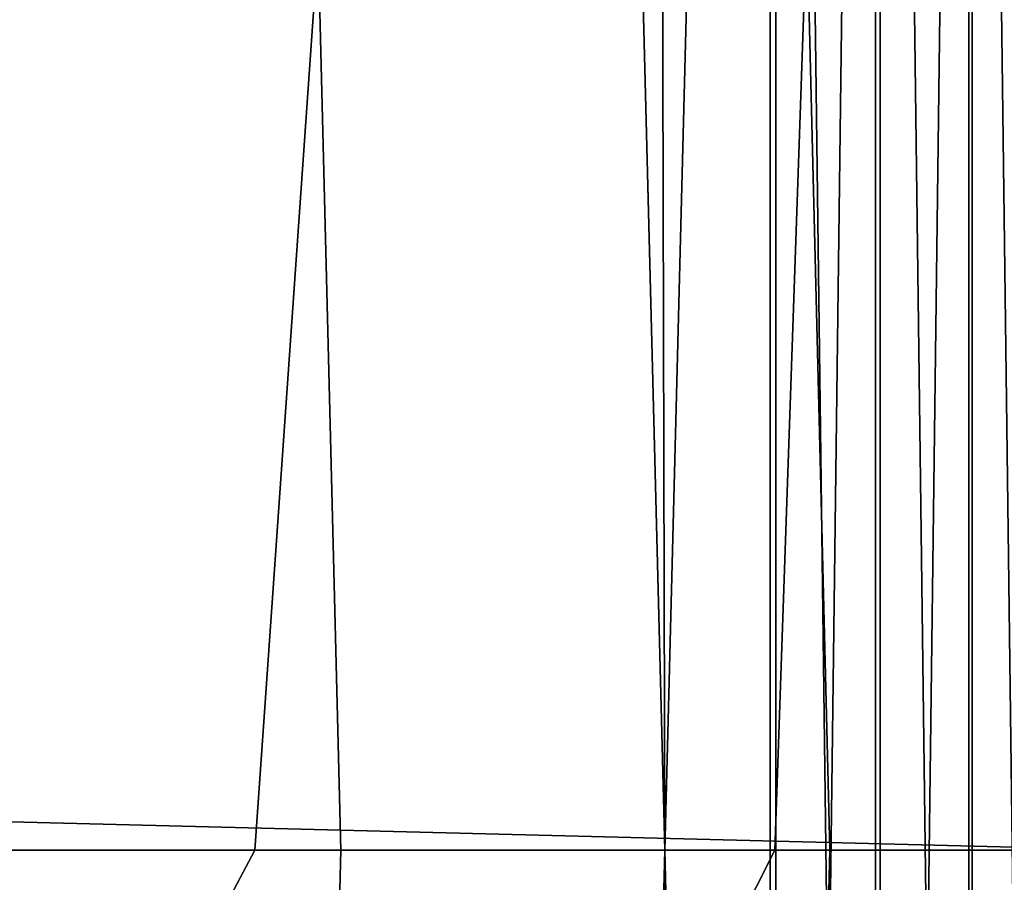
# Model space of a CAD drawing. Header units: metres. Extents: x -248 to 28, y -28 to 28.
# Tile 460 of 507: x 24.95 to 26.32, y -0.05 to 1.16. Entities that reach past the tile are written whole.
import ezdxf

# ---------------------------------------------------------------- set-up
doc = ezdxf.new("R2010")
doc.units = ezdxf.units.M
doc.layers.add('solid_10_061_053_XXX', color=7, linetype='CONTINUOUS')

msp = doc.modelspace()

# ---------------------------------------------------------------- linework, layer by layer
at = {"layer": 'solid_10_061_053_XXX'}
for points in [[(25.813505, 1.33007, 118), (25.847754, 0, 118), (25.830399, 6.75873, 118)], [(25.847754, 0, 118), (25.994907, -6.095469, 118), (25.994907, 6.095469, 118), (25.830399, 6.75873, 118)], [(25.813505, 1.33007, 25), (25.840338, 6.72063, 25), (26.002975, 6.060962, 25), (25.847754, 0, 25)], [(26.142359, -5.428349, 118), (26.142359, 5.428349, 118), (25.994907, 6.095469, 118)], [(25.994907, -6.095469, 118), (26.142359, -5.428349, 118), (25.994907, 6.095469, 118)], [(25.847754, 0, 25), (26.002975, 6.060962, 25), (26.002975, -6.060962, 25), (25.840338, -6.72063, 25)], [(26.002975, 6.060962, 25), (26.148746, 5.397497, 25), (26.002975, -6.060962, 25)], [(26.272715, -4.757564, 118), (26.272715, 4.757564, 118), (26.142359, 5.428349, 118)], [(26.142359, -5.428349, 118), (26.272715, -4.757564, 118), (26.142359, 5.428349, 118)], [(26.148746, 5.397497, 25), (26.148746, -5.397497, 25), (26.002975, -6.060962, 25)], [(26.148746, 5.397497, 25), (26.277611, 4.730447, 25), (26.148746, -5.397497, 25)], [(26.385849, -4.083733, 118), (26.385849, 4.083733, 118), (26.272715, 4.757564, 118)], [(26.272715, -4.757564, 118), (26.385849, -4.083733, 118), (26.272715, 4.757564, 118)], [(26.277611, 4.730447, 25), (26.277611, -4.730447, 25), (26.148746, -5.397497, 25)], [(26.277611, 4.730447, 25), (26.389452, 4.060376, 25), (26.277611, -4.730447, 25)], [(26.389452, 4.060376, 25), (26.389452, -4.060376, 25), (26.277611, -4.730447, 25)], [(-26.364359, 2.677795, -9.8), (26.466129, 1.339522, -9.8), (26.5, 0, -9.8), (-26.466131, 1.339472, -9.8)], [(27.162636, 1.373994, 118.5), (27.197371, 0, 118.5), (25.847754, 0, 118.5), (25.813482, 1.330576, 118.5)], [(25.813482, 1.330576, 24.5), (25.847754, 0, 24.5), (26.9, 0, 24.5), (26.865471, 1.362581, 24.5)], [(26.466131, -1.339472, -9.8), (-26.5, 0, -9.8), (-26.466131, 1.339472, -9.8), (26.5, 0, -9.8)], [(25.813505, 1.33007, 25), (25.847754, 0, 25), (25.847754, 0, 24.5), (25.813482, 1.330576, 24.5)], [(25.813482, 1.330576, 118.5), (25.847754, 0, 118.5), (25.847754, 0, 118), (25.813505, 1.33007, 118)], [(26.046215, 1.299913, 135.939667), (26.078632, 0, 135.939667), (26.664379, 0, 134.769852), (26.670963, 1.331092, 134.685471)], [(25.362677, 1.265799, 137.162735), (25.394243, 0, 137.162735), (26.00148, 0, 136.084595), (26.046215, 1.299913, 135.939667)], [(26.00148, 0, 136.084595), (26.078632, 0, 135.939667), (26.046215, 1.299913, 135.939667)], [(25.273804, 0, 137.364624), (25.362677, 1.265799, 137.162735), (24.621891, 1.228827, 138.351929), (24.652534, 0, 138.351929)], [(25.273804, 0, 137.364624), (25.394243, 0, 137.162735), (25.362677, 1.265799, 137.162735)], [(26.364359, -2.677795, -9.8), (-26.466129, -1.339522, -9.8), (-26.5, 0, -9.8), (26.466131, -1.339472, -9.8)], [(25.847754, 0, 24.5), (25.813482, -1.330576, 24.5), (26.865471, -1.362568, 24.5), (26.9, 0, 24.5)], [(25.847754, 0, 25), (25.813505, -1.33007, 25), (25.813482, -1.330576, 24.5), (25.847754, 0, 24.5)], [(25.847754, 0, 118.5), (25.813482, -1.330576, 118.5), (25.813505, -1.33007, 118), (25.847754, 0, 118)], [(27.197371, 0, 118.5), (27.162636, -1.373994, 118.5), (25.813482, -1.330576, 118.5), (25.847754, 0, 118.5)], [(25.813505, -1.33007, 25), (25.847754, 0, 25), (25.840338, -6.72063, 25)], [(25.813505, -1.33007, 118), (25.830399, -6.75873, 118), (25.994907, -6.095469, 118), (25.847754, 0, 118)], [(24.621891, -1.228827, 138.351929), (25.273804, 0, 137.364624), (24.652534, 0, 138.351929)], [(25.362677, -1.265799, 137.162735), (25.394243, 0, 137.162735), (25.273804, 0, 137.364624), (24.621891, -1.228827, 138.351929)], [(26.046215, -1.299913, 135.939667), (26.078632, 0, 135.939667), (26.00148, 0, 136.084595), (25.362677, -1.265799, 137.162735)], [(25.362677, -1.265799, 137.162735), (26.00148, 0, 136.084595), (25.394243, 0, 137.162735)], [(26.670963, -1.331092, 134.685471), (26.704159, 0, 134.685471), (26.664379, 0, 134.769852), (26.046215, -1.299913, 135.939667)], [(26.046215, -1.299913, 135.939667), (26.664379, 0, 134.769852), (26.078632, 0, 135.939667)]]:
    msp.add_3dface(points, dxfattribs=at)

doc.saveas('drawing.dxf')
